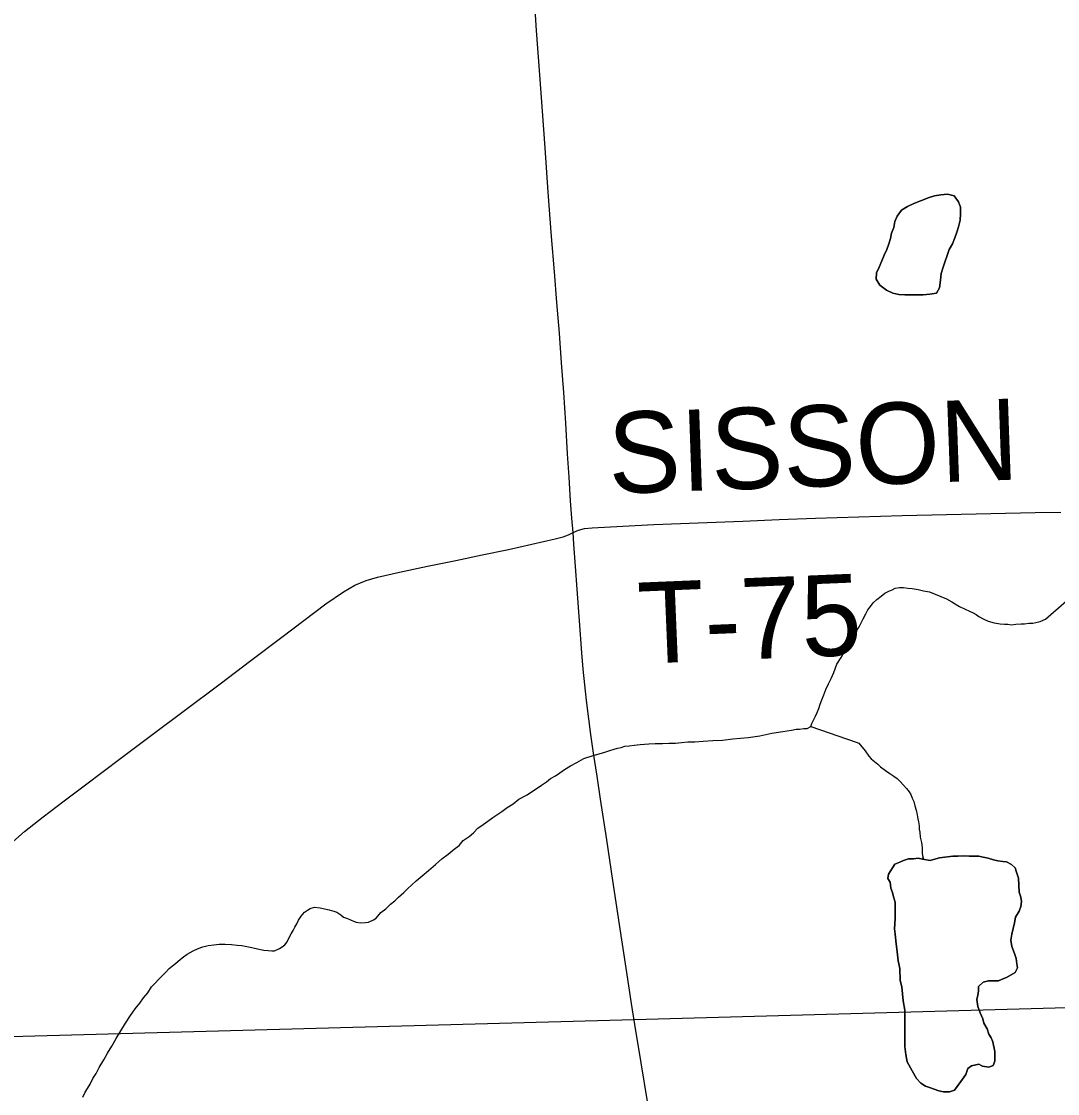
# Model space of a CAD drawing. Extents: x 103424 to 286016, y 38711 to 110967.
# Drawn here: x 162840 to 166691, y 97551 to 101537 of the extents above; entities that cross this region are included whole.
import ezdxf

# ---------------------------------------------------------------- set-up
doc = ezdxf.new("R2010")
doc.units = 0
for name, color, linetype in [('GM_X_Corporation', 7, 'Continuous'), ('GM_X_County_Road', 7, 'Continuous'), ('GM_X_Minor_Lake', 7, 'Continuous'), ('GM_X_Minor_River', 7, 'Continuous'), ('GM_X_State_Route', 7, 'Continuous'), ('GM_X_Township_Road', 7, 'Continuous'), ('GM_X_Township_Road_Text', 7, 'Continuous')]:
    doc.layers.add(name, color=color, linetype=linetype)

msp = doc.modelspace()

# ---------------------------------------------------------------- linework, layer by layer
at = {"layer": 'GM_X_Corporation'}
msp.add_lwpolyline([(173175.4, 110967.2), (148354.5, 110967.2), (148366.5, 110284), (148366.4, 110242.2), (148494.2, 102114.7), (148500.5, 101714.1), (148505.8, 101377.4), (148509.9, 101119.2), (148594.2, 97294.7), (158050.5, 97608.1), (158064.2, 97608.5), (162306.4, 97749.1), (162479.3, 97753.8), (165116.9, 97825.6), (173478.4, 98058.2), (173457.5, 99090), (173443.3, 99817.2), (173398.5, 101988.3), (173365.2, 103570.9), (173327.2, 105148.6), (173218, 109584.4)], close=True, dxfattribs=at)
msp.add_lwpolyline([(148594.2, 97294.7), (158050.5, 97608.1), (158064.2, 97608.5), (162306.4, 97749.1), (162479.3, 97753.8), (165116.9, 97825.6), (173478.4, 98058.2), (173550.7, 94746.5), (173649.8, 90059.6), (173693.6, 87690.3), (173775.2, 84514.7), (174054.1, 73155.3), (174066.9, 72315.5), (174070.5, 72208.9), (173777.3, 72202), (169136.7, 72130.4), (166950.9, 72068.3), (161596.3, 71930.5), (161287.7, 71923.7), (157064.3, 71829.7), (151578, 71707.7), (149073.5, 71652)], dxfattribs=at)
at = {"layer": 'GM_X_County_Road'}
msp.add_lwpolyline([(162787.6, 98468.5), (162851.5, 98525), (162920.4, 98580.2), (162999.1, 98639.5), (163077.8, 98698.9), (163209.9, 98797.9), (163328.2, 98886.5), (163446.5, 98975.2), (163578.3, 99074.5), (163692.9, 99160.8), (163807.5, 99247.1), (163889.7, 99309.4), (163972, 99371.8), (164037, 99416.3), (164079.6, 99441.3), (164121, 99457.8), (164163.6, 99470.7), (164244.8, 99489.6), (164349.9, 99511.3), (164455.1, 99532.9), (164552.5, 99553.5), (164649.9, 99574.1), (164737, 99593.4), (164824.2, 99612.8), (164853.9, 99620.9), (164873.2, 99628.5), (164890.1, 99636.9)], dxfattribs=at)
at = {"layer": 'GM_X_Minor_Lake'}
for points in [[(166157, 100859.6), (166213.4, 100882), (166233.6, 100888.1), (166257.8, 100892.2), (166282.1, 100894.3), (166306.3, 100888.4), (166322.5, 100866.2), (166330.6, 100846), (166330.7, 100821.8), (166328.7, 100797.6), (166322.7, 100773.3), (166316.7, 100753.1), (166308.7, 100732.9), (166300.7, 100710.6), (166288.7, 100688.4), (166280.6, 100666.1), (166272.6, 100641.9), (166264.6, 100619.6), (166258.6, 100599.4), (166256.6, 100575.2), (166252.7, 100546.9), (166240.6, 100526.7), (166216.4, 100522.6), (166192.2, 100520.4), (166123.6, 100520.2), (166101.4, 100522.1), (166079.2, 100526.1), (166054.9, 100538.1), (166030.6, 100556.2), (166016.4, 100578.4), (166018.4, 100602.6), (166028.4, 100622.9), (166038.5, 100647.1), (166046.5, 100667.4), (166056.5, 100689.6), (166064.5, 100709.8), (166070.5, 100730), (166074.5, 100750.3), (166082.5, 100770.5), (166086.5, 100792.7), (166094.5, 100812.9), (166110.6, 100835.2), (166132.8, 100849.4), (166157, 100859.6)], [(166240.6, 100526.7), (166252.7, 100546.9), (166256.6, 100575.2), (166258.6, 100599.4), (166264.6, 100619.6), (166272.6, 100641.9), (166280.6, 100666.1), (166288.7, 100688.4), (166300.7, 100710.6), (166308.7, 100732.9), (166316.7, 100753.1), (166322.7, 100773.3), (166328.7, 100797.6), (166330.7, 100821.8), (166330.6, 100846), (166322.5, 100866.2), (166306.3, 100888.4), (166282.1, 100894.3), (166257.8, 100892.2), (166233.6, 100888.1), (166213.4, 100882), (166157, 100859.6)], [(166157, 100859.6), (166132.8, 100849.4), (166110.6, 100835.2), (166094.5, 100812.9), (166086.5, 100792.7), (166082.5, 100770.5), (166074.5, 100750.3), (166070.5, 100730), (166064.5, 100709.8), (166056.5, 100689.6), (166046.5, 100667.4), (166038.5, 100647.1), (166028.4, 100622.9), (166018.4, 100602.6), (166016.4, 100578.4), (166030.6, 100556.2), (166054.9, 100538.1), (166079.2, 100526.1), (166101.4, 100522.1), (166123.6, 100520.2), (166192.2, 100520.4), (166216.4, 100522.6), (166240.6, 100526.7)], [(166217.8, 98417.7), (166229.6, 98420.4), (166251.8, 98426.6), (166302.1, 98432.9), (166320.3, 98433), (166342.5, 98435.1), (166362.6, 98433.2), (166398.9, 98433.4), (166415, 98429.5), (166433.2, 98425.5), (166453.4, 98419.6), (166469.5, 98415.6), (166487.6, 98413.7), (166501.8, 98411.8), (166519.9, 98401.8), (166534.1, 98389.7), (166538.2, 98373.6), (166546.3, 98351.5), (166548.6, 98299), (166554.7, 98280.9), (166556.8, 98264.8), (166554.8, 98246.6), (166548.8, 98228.4), (166534.8, 98206.1), (166530.9, 98185.9), (166521, 98143.5), (166517, 98121.3), (166521.1, 98097.1), (166531.3, 98070.9), (166537.4, 98052.8), (166539.5, 98032.6), (166541.6, 98018.5), (166533.6, 98000.3), (166501.4, 97982), (166485.3, 97975.8), (166471.2, 97969.7), (166435, 97969.5), (166414.8, 97965.3), (166396.8, 97949.1), (166396.8, 97933), (166394.9, 97916.8), (166390.9, 97900.6), (166395, 97874.4), (166403.2, 97850.3), (166413.4, 97828.1), (166417.5, 97812), (166429.6, 97791.9), (166435.8, 97771.7), (166443.9, 97757.6), (166450, 97743.6), (166458.2, 97707.3), (166458.3, 97671), (166452.3, 97654.8), (166436.2, 97648.6), (166412, 97652.5), (166397.9, 97660.5), (166371.7, 97654.3), (166357.7, 97644.2), (166349.7, 97621.9), (166331.6, 97595.6), (166317.6, 97577.4), (166307.6, 97563.2), (166289.5, 97557), (166267.3, 97556.9), (166249.2, 97560.8), (166233, 97566.8), (166214.8, 97572.8), (166200.7, 97578.8), (166182.5, 97588.8), (166166.3, 97606.8), (166150.1, 97635), (166131.8, 97669.2), (166127.7, 97695.4), (166123.5, 97725.6), (166123, 97860.8), (166116.8, 97895.1), (166112.6, 97947.6), (166106.5, 97971.7), (166104.3, 98016.1), (166098.1, 98044.3), (166093.9, 98088.7), (166091.8, 98106.9), (166087.6, 98143.2), (166085.5, 98163.3), (166087.4, 98201.7), (166087.2, 98262.2), (166081, 98282.4), (166077, 98298.5), (166070.8, 98314.6), (166068.7, 98336.8), (166060.6, 98350.9), (166062.6, 98367), (166086.6, 98403.5), (166104.7, 98411.6), (166118.8, 98417.8), (166136.9, 98423.9), (166155.1, 98424), (166173.2, 98426.1), (166189.3, 98422.2), (166217.8, 98417.7)], [(166217.8, 98417.7), (166189.3, 98422.2), (166173.2, 98426.1), (166155.1, 98424), (166136.9, 98423.9), (166118.8, 98417.8), (166104.7, 98411.6), (166086.6, 98403.5), (166062.6, 98367), (166060.6, 98350.9), (166068.7, 98336.8), (166070.8, 98314.6), (166077, 98298.5), (166081, 98282.4), (166087.2, 98262.2), (166087.4, 98201.7), (166085.5, 98163.3), (166087.6, 98143.2), (166091.8, 98106.9), (166093.9, 98088.7), (166098.1, 98044.3), (166104.3, 98016.1), (166106.5, 97971.7), (166112.6, 97947.6), (166116.8, 97895.1), (166123, 97860.8), (166123.5, 97725.6), (166127.7, 97695.4), (166131.8, 97669.2), (166150.1, 97635), (166166.3, 97606.8), (166182.5, 97588.8), (166200.7, 97578.8), (166214.8, 97572.8), (166233, 97566.8), (166249.2, 97560.8), (166267.3, 97556.9), (166289.5, 97557), (166307.6, 97563.2), (166317.6, 97577.4), (166331.6, 97595.6), (166349.7, 97621.9), (166357.7, 97644.2), (166371.7, 97654.3), (166397.9, 97660.5), (166412, 97652.5), (166436.2, 97648.6), (166452.3, 97654.8), (166458.3, 97671), (166458.2, 97707.3), (166450, 97743.6)], [(166450, 97743.6), (166443.9, 97757.6), (166435.8, 97771.7), (166429.6, 97791.9), (166417.5, 97812), (166413.4, 97828.1), (166403.2, 97850.3), (166395, 97874.4), (166390.9, 97900.6), (166394.9, 97916.8), (166396.8, 97933), (166396.8, 97949.1), (166414.8, 97965.3), (166435, 97969.5), (166471.2, 97969.7), (166485.3, 97975.8), (166501.4, 97982), (166533.6, 98000.3), (166541.6, 98018.5), (166539.5, 98032.6), (166537.4, 98052.8), (166531.3, 98070.9), (166521.1, 98097.1), (166517, 98121.3), (166521, 98143.5), (166530.9, 98185.9), (166534.8, 98206.1), (166548.8, 98228.4), (166554.8, 98246.6), (166556.8, 98264.8), (166554.7, 98280.9), (166548.6, 98299), (166546.3, 98351.5), (166538.2, 98373.6), (166534.1, 98389.7), (166519.9, 98401.8), (166501.8, 98411.8), (166487.6, 98413.7), (166469.5, 98415.6), (166453.4, 98419.6), (166433.2, 98425.5), (166415, 98429.5), (166398.9, 98433.4), (166362.6, 98433.2), (166342.5, 98435.1), (166320.3, 98433), (166302.1, 98432.9), (166251.8, 98426.6), (166229.6, 98420.4), (166217.8, 98417.7)]]:
    msp.add_lwpolyline(points, dxfattribs=at)
at = {"layer": 'GM_X_Minor_River'}
for points in [[(164930.7, 98796.8), (164964.8, 98807.5), (164986.9, 98813.9), (165009, 98820.4), (165027, 98826.8), (165043.1, 98831.1), (165055.1, 98835.4), (165069.2, 98837.6), (165083.3, 98841.9), (165099.4, 98844.2), (165117.5, 98846.6), (165139.7, 98849), (165171.9, 98851.6), (165196.1, 98852), (165222.3, 98852.5), (165246.5, 98852.9), (165270.7, 98853.4), (165292.9, 98855.8), (165317.1, 98858.2), (165343.3, 98858.7), (165373.5, 98861.3), (165409.8, 98863.9), (165446.1, 98864.6), (165484.3, 98869.3), (165540.8, 98874.4), (165585, 98881.2), (165629.3, 98890.1), (165669.5, 98896.9), (165701.7, 98901.5), (165719.8, 98905.9), (165731.9, 98906.1), (165748, 98908.4), (165760.1, 98908.6), (165774.1, 98914.9), (165777.9, 98927.1), (165785.7, 98941.4), (165791.6, 98953.6), (165797.4, 98967.8), (165803.2, 98982.1), (165808.9, 98998.4), (165814.7, 99014.6), (165822.4, 99032.9), (165830.1, 99053.3), (165839.9, 99073.7), (165849.6, 99094), (165859.3, 99116.4), (165870.8, 99146.9), (165886.5, 99171.5), (165898.3, 99191.9), (165910.1, 99210.3), (165919.9, 99226.6), (165927.7, 99240.9), (165935.5, 99255.2), (165941.3, 99267.4), (165953.1, 99285.8), (165959, 99296), (165968.7, 99316.4), (165978.5, 99334.7), (165986.3, 99349), (165996.1, 99361.3), (166006, 99375.6), (166019.9, 99388), (166035.8, 99400.4), (166049.7, 99410.7), (166063.7, 99419.1), (166075.8, 99423.3), (166087.8, 99429.6), (166103.9, 99431.9), (166118, 99432.2), (166134.1, 99430.4), (166150.3, 99428.7), (166172.6, 99425.1), (166192.9, 99419.4), (166215.1, 99415.7), (166278.1, 99390.6), (166298.5, 99378.8), (166327.1, 99361.2), (166347.4, 99351.4), (166363.7, 99343.7), (166377.9, 99337.8), (166388.2, 99332), (166398.4, 99324.1), (166414.7, 99316.3), (166433, 99306.5), (166455.3, 99300.8), (166477.6, 99297.2), (166493.7, 99295.5), (166505.8, 99295.7), (166520, 99293.9), (166536.1, 99296.2), (166556.3, 99296.6), (166568.4, 99296.8), (166584.5, 99299.1), (166598.6, 99299.4), (166610.7, 99301.6), (166626.7, 99305.9), (166646.8, 99314.4), (166724.5, 99382.6)], [(165774.1, 98914.9), (165942.6, 98857.3), (165952.8, 98853.5), (165975.5, 98825.6), (165990, 98805.6), (165998.2, 98795.7), (166010.5, 98785.8), (166022.8, 98775.9), (166033.1, 98766), (166051.5, 98752.2), (166067.8, 98740.4), (166082.1, 98730.5), (166094.4, 98722.7), (166106.7, 98710.8), (166119, 98696.9), (166129.3, 98684.9), (166139.7, 98673), (166145.9, 98663), (166150.2, 98648.9), (166156.4, 98636.9), (166160.8, 98620.8), (166165.1, 98604.8), (166169.5, 98586.6), (166171.7, 98572.5), (166174, 98560.5), (166176.2, 98546.4), (166176.5, 98534.3), (166178.7, 98522.2), (166181, 98504), (166183.2, 98494), (166185.4, 98483.9), (166187.8, 98465.8), (166188, 98453.6), (166188.2, 98443.6), (166190.4, 98431.5), (166193.1, 98421.6), (166190.4, 98431.5)], [(163209.5, 97784.1), (163227.1, 97812.7), (163244.8, 97841.3), (163262.5, 97865.9), (163280.3, 97886.4), (163294, 97906.8), (163309.8, 97925.3), (163323.6, 97947.8), (163363.2, 97988.9), (163375.1, 98001.2), (163388.9, 98015.6), (163400.9, 98025.9), (163412.8, 98034.2), (163430.7, 98050.7), (163442.6, 98059), (163456.6, 98069.3), (163478.6, 98081.9), (163496.6, 98090.3), (163514.6, 98096.7), (163534.7, 98101), (163554.8, 98103.4), (163575, 98105.8), (163597.2, 98106.2), (163621.4, 98104.6), (163641.6, 98103), (163659.8, 98101.3), (163678, 98097.5), (163696.3, 98093.8), (163722.6, 98088.2), (163740.8, 98084.5), (163757, 98082.8), (163771.2, 98081), (163781.2, 98081.2), (163799.3, 98089.6), (163809.2, 98095.9), (163819.2, 98104.1), (163827.1, 98114.4), (163832.9, 98126.6), (163842.7, 98145), (163850.5, 98157.2), (163856.3, 98169.4), (163864.2, 98181.7), (163870, 98195.9), (163879.8, 98210.3), (163891.7, 98224.6), (163903.6, 98232.9), (163913.6, 98239.1), (163929.7, 98243.5), (163949.9, 98241.8), (163966.1, 98238.1), (163984.3, 98234.4), (164000.6, 98228.6), (164012.7, 98224.8), (164027.1, 98214.9), (164037.3, 98207), (164051.5, 98201.2), (164073.9, 98191.5), (164084, 98187.7), (164100.2, 98185.9), (164118.4, 98186.3), (164130.4, 98188.5), (164148.4, 98196.9), (164158.4, 98203.1), (164176.2, 98223.6), (164194.1, 98238.1), (164212, 98254.6), (164227.9, 98267), (164241.8, 98281.4), (164261.7, 98297.9), (164275.5, 98312.3), (164291.4, 98326.7), (164307.3, 98341.2), (164329.2, 98359.7), (164353, 98380.4), (164378.8, 98403), (164402.7, 98423.7), (164426.6, 98440.3), (164448.4, 98458.8), (164466.4, 98473.3), (164482.2, 98491.8), (164504.1, 98506.3), (164520, 98520.7), (164535.8, 98537.2), (164555.8, 98551.7), (164573.7, 98564.1), (164591.6, 98576.6), (164607.6, 98586.9), (164625.5, 98599.4), (164645.4, 98613.9), (164667.4, 98628.4), (164689.3, 98645), (164719.3, 98661.7), (164773.1, 98697), (164791, 98709.4), (164807, 98721.8), (164824.9, 98732.2), (164840.9, 98742.6), (164858.8, 98755.1), (164880.8, 98769.6), (164904.8, 98782.2), (164930.7, 98796.8)], [(163068.6, 97537.1), (163076.3, 97555.5), (163086.2, 97569.8), (163096, 97586.1), (163105.7, 97606.5), (163117.5, 97624.9), (163129.2, 97647.3), (163146.8, 97675.9), (163160.5, 97700.4), (163176.2, 97726.9), (163191.8, 97755.5), (163209.5, 97784.1)]]:
    msp.add_lwpolyline(points, dxfattribs=at)
at = {"layer": 'GM_X_State_Route'}
for points in [[(164886, 99690.5), (164881.1, 99754.8), (164875.6, 99842), (164870.1, 99929.3), (164862.9, 100043.2), (164855.7, 100157.2), (164847.6, 100267.5), (164839.5, 100377.7), (164830.2, 100492), (164820.9, 100606.3), (164810.2, 100737.9), (164798.2, 100902.5), (164786.2, 101067.2), (164776.3, 101202.8), (164766.4, 101338.4), (164754.8, 101503), (164747.8, 101600.6)], [(164886, 99690.5), (164881.1, 99754.8), (164875.6, 99842), (164870.1, 99929.3), (164862.9, 100043.2), (164855.7, 100157.2), (164847.6, 100267.5), (164839.5, 100377.7), (164830.2, 100492), (164820.9, 100606.3), (164810.2, 100737.9), (164798.2, 100902.5), (164786.2, 101067.2), (164776.3, 101202.8), (164766.4, 101338.4), (164754.8, 101503), (164747.8, 101600.6)], [(165120.3, 97807.4), (165107.9, 97885.7), (165087.5, 98016.7), (165062.8, 98179.9), (165038.2, 98343.1), (165015.5, 98494), (164992.7, 98644.9), (164979.6, 98730.9), (164966.4, 98816.9), (164956.4, 98885.4), (164948.4, 98944), (164940.3, 99011.7), (164928, 99128.4), (164923.3, 99189.5), (164914.1, 99308.1), (164905, 99426.6), (164899.3, 99510.1), (164893.6, 99593.6), (164890.1, 99636.9), (164886, 99690.5)], [(165120.3, 97807.4), (165107.9, 97885.7), (165087.5, 98016.7), (165062.8, 98179.9), (165038.2, 98343.1), (165015.5, 98494), (164992.7, 98644.9), (164979.6, 98730.9), (164966.4, 98816.9), (164956.4, 98885.4), (164948.4, 98944), (164940.3, 99011.7), (164928, 99128.4), (164923.3, 99189.5), (164914.1, 99308.1), (164905, 99426.6), (164899.3, 99510.1), (164893.6, 99593.6), (164890.1, 99636.9), (164886, 99690.5)], [(165166.5, 97521.3), (165143.4, 97664.4), (165120.3, 97807.4)], [(165166.5, 97521.3), (165143.4, 97664.4), (165120.3, 97807.4)]]:
    msp.add_lwpolyline(points, dxfattribs=at)
at = {"layer": 'GM_X_Township_Road'}
msp.add_lwpolyline([(164890.1, 99636.9), (164910.2, 99645.9), (164932.3, 99651.2), (164960.8, 99653.9), (165075.9, 99660.3), (165191, 99666.7), (165355.9, 99673), (165520.9, 99679.4), (165656.4, 99684.6), (165791.9, 99689.8), (165952.5, 99695.1), (166113.2, 99700.5), (166278.2, 99703.9), (166443.3, 99707.3), (166608.3, 99710.7), (166703.8, 99712.7)], dxfattribs=at)

# ---------------------------------------------------------------- texts
at = {"layer": 'GM_X_Township_Road_Text'}
for s, rotation, p in [('SISSON', 1.9881, (165025.4, 99781)), ('T-75', 2.3858, (165138.1, 99148.4))]:
    msp.add_text(s, height=301.87, rotation=rotation, dxfattribs=at).set_placement(p)

doc.saveas('drawing.dxf')
